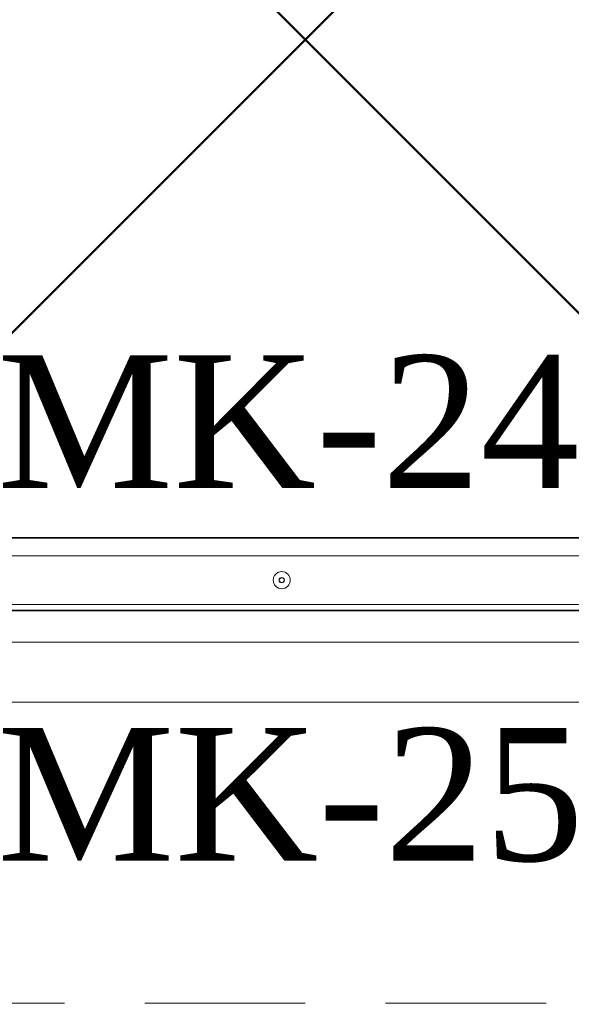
# Model space of a CAD drawing. Extents: x 3940905 to 4145695, y 925352 to 1109797.
# Tile 1050 of 1056: x 4066116 to 4066374, y 1100990 to 1101450. Entities that reach past the tile are written whole.
import ezdxf

# ---------------------------------------------------------------- set-up
doc = ezdxf.new("R2010")
doc.units = 0
doc.header["$LTSCALE"] = 750
doc.header["$MEASUREMENT"] = 0
doc.linetypes.add('DASHED', pattern=[0.75, 0.5, -0.25])
doc.layers.get('0').update_dxf_attribs({"linetype": 'CONTINUOUS', "lineweight": 0})
doc.layers.add('CKD Equipments', color=252, linetype='CONTINUOUS', lineweight=0)
doc.layers.add('PDF_A - TEXT', color=7, linetype='CONTINUOUS')
doc.styles.add('CKD_Dimension Text', font='BOOKOS.TTF')

# ---------------------------------------------------------------- blocks, each defined once
blk = doc.blocks.new('4')
at = {"color": 1, "linetype": 'DASHED', "ltscale": 0.2, "const_width": 1}
for points in [[(4049888.81, 1046868.24), (4050788.81, 1047768.24)], [(4050788.81, 1046868.24), (4049888.81, 1047768.24)]]:
    blk.add_lwpolyline(points, dxfattribs=at)
at = {"color": 1, "linetype": 'DASHED', "ltscale": 0.2}
blk.add_lwpolyline([(4049888.81, 1047768.24), (4050788.81, 1047768.24), (4050788.81, 1046868.24), (4049888.81, 1046868.24)], close=True, dxfattribs=at)

msp = doc.modelspace()

# ---------------------------------------------------------------- linework, layer by layer
at = {"layer": 'CKD Equipments', "color": 7, "linetype": 'Continuous', "lineweight": 35}
for p, q in [((4065865.97, 1101207.97, 1431.4), (4066563.47, 1101207.97, 1431.4)), ((4066475.96, 1101174.01, 1431.4), (4066000.99, 1101174.01, 1431.4))]:
    msp.add_line(p, q, dxfattribs=at)
at = {"layer": 'CKD Equipments', "color": 7, "linetype": 'Continuous'}
for p, q in [((4065937.6, 1101199.58, 1431.4), (4066539.26, 1101199.58, 1431.4)), ((4065937.72, 1101176.76, 1431.4), (4066539.26, 1101176.76, 1431.4)), ((4066537.47, 1101159.17, 1431.4), (4065939.47, 1101159.17, 1431.4)), ((4066610.47, 1101131.17, 1431.4), (4065866.47, 1101131.17, 1431.4))]:
    msp.add_line(p, q, dxfattribs=at)
for radius in [4, 1.25, 1.15]:
    msp.add_circle((4066238.47, 1101188.17, 1431.4), radius, dxfattribs=at)

# ---------------------------------------------------------------- block references
msp.add_blockref('4', (15910.66, 54122.35))

# ---------------------------------------------------------------- texts
at = {"layer": 'PDF_A - TEXT', "char_height": 61.9627, "width": 535.8708, "attachment_point": 1, "style": 'CKD_Dimension Text'}
for s, insert in [('\\pxqc;MK-24', (4065971.85, 1101293.2)), ('\\pxqc;MK-25', (4065973.92, 1101119.11))]:
    msp.add_mtext(s, dxfattribs=dict(at, insert=insert))

doc.saveas('drawing.dxf')
